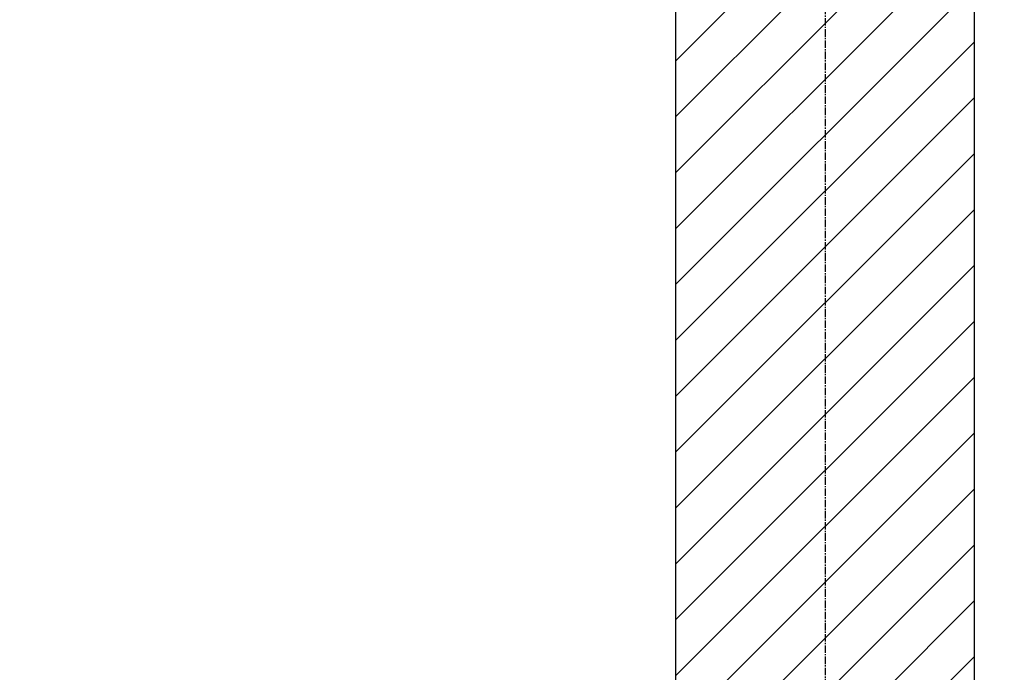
# Model space of a CAD drawing. Header units: millimetres. Extents: x 69081 to 158617, y -37521 to -9534.
# Tile 480 of 566: x 113768 to 113848, y -14859 to -14807. Entities that reach past the tile are written whole.
import ezdxf

# ---------------------------------------------------------------- set-up
doc = ezdxf.new("R2010")
doc.units = ezdxf.units.MM
doc.linetypes.add('DO', pattern=[0.8, 0.6, -0.1, 0, -0.1])
for name, color, linetype in [('A-----SZ', 8, 'Continuous'), ('A-OSI', 8, 'DO'), ('A-SCI', 7, 'Continuous')]:
    doc.layers.add(name, color=color, linetype=linetype)

# ---------------------------------------------------------------- blocks, each defined once
blk = doc.blocks.new('osie')
at = {"layer": 'A-OSI'}
blk.add_line((19748.596, -41234.895), (19748.596, -43485.438), dxfattribs=at)

msp = doc.modelspace()

# ---------------------------------------------------------------- hatches: boundary and pattern name
at = {"layer": 'A-----SZ'}
h = msp.add_hatch(dxfattribs=at)
h.set_pattern_fill('ANSI31', color=256)
h.set_pattern_definition([(45, (84168.5592, 5202.4526), (-2.24506404, 2.24506402), [])])
h.paths.add_polyline_path([(113821.1415, -14787.4491), (113845.1415, -14787.4491), (113845.1415, -14886.4491), (113821.1415, -14886.4491)])

# ---------------------------------------------------------------- linework, layer by layer
msp.add_lwpolyline([(111556.6836, -14345.0488), (111703.244, -14308.6148), (111981.0586, -15511.9618), (112126.2397, -15478.4441), (112217.3915, -15876.8725), (113845.1415, -15876.8725), (113845.1415, -14161.4491), (113996.1415, -14161.4491), (113996.1415, -16037.4491), (111947.4049, -16037.4491), (111556.4636, -14344.5529)])
at = {"layer": 'A-SCI', "color": 4}
msp.add_lwpolyline([(113845.1415, -15120.4491), (113845.1415, -14787.4491), (113821.1415, -14787.4491), (113821.1415, -15120.4491), (113845.1415, -15120.4491)], dxfattribs=at)

# ---------------------------------------------------------------- block references
at = {"layer": 'A-OSI', "color": 4}
msp.add_blockref('osie', (94084.5456, 27337.9801), dxfattribs=at)

doc.saveas('drawing.dxf')
